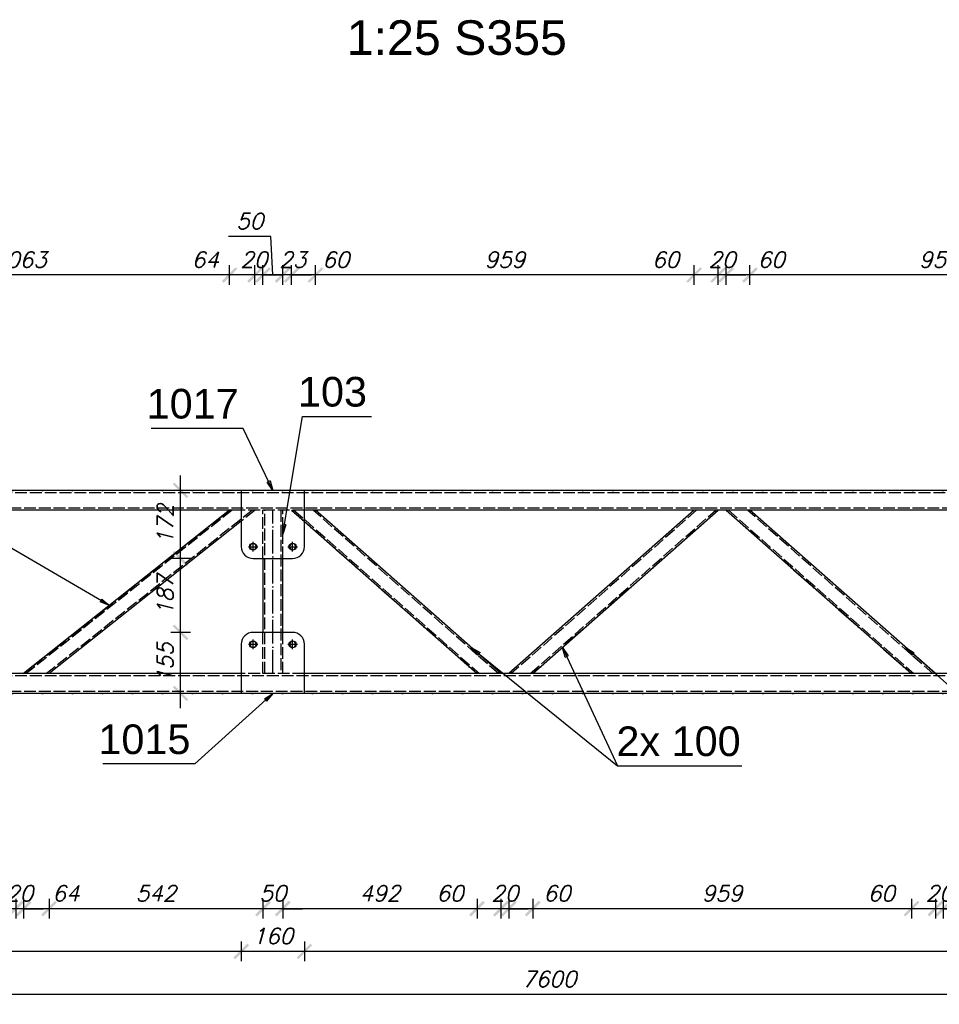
# Model space of a CAD drawing. Header units: millimetres. Extents: x 1814 to 94182, y 11562 to 49454.
# Tile 340 of 656: x 27615 to 27848, y 20967 to 21216. Entities that reach past the tile are written whole.
import ezdxf

# ---------------------------------------------------------------- set-up
doc = ezdxf.new("R2010")
doc.units = ezdxf.units.MM
doc.linetypes.add('ACAD_ISO02W100', pattern=[15, 12, -3])
doc.linetypes.add('ACAD_ISO04W100', pattern=[30, 24, -3, 0, -3])
doc.layers.add('wymiar', color=135, linetype='Continuous', lineweight=9)
doc.styles.add('ARIAL', font='arial.ttf')
doc.styles.add('WYMIARY', font='simplex.shx', dxfattribs={"oblique": 15})
doc.dimstyles.new('1-25', dxfattribs={"dimscale": 25, "dimtxt": 0.16, "dimasz": 0.2, "dimexe": 0.1, "dimexo": 0.1, "dimgap": 0.075, "dimtad": 1, "dimdec": 0, "dimlfac": 10, "dimrnd": 0.01, "dimzin": 9, "dimtxsty": 'WYMIARY', "dimblk": 'ARCHTICK', "dimcen": 0.2, "dimdle": 0.15, "dimadec": 1, "dimazin": 1, "dimtfac": 1, "dimtdec": 0, "dimtix": 1, "dimtmove": 2, "dimatfit": 3, "dimldrblk": 'ARCHTICK', "dimfxl": 0, "dimarcsym": 0})

# ---------------------------------------------------------------- blocks, each defined once
blk = doc.blocks.new('_ARCHTICK')
at = {"color": 0, "linetype": 'ByBlock', "lineweight": -2}
blk.add_solid([(0.398, 0.309), (0.309, 0.398), (-0.309, -0.398), (-0.398, -0.309)], dxfattribs=at)
blk = doc.blocks.new('*D2703')
at = {"layer": 'Defpoints', "color": 0}
for p in [(27800.01, 21151.56), (27800.01, 21092.02), (27895.91, 21092.02)]:
    blk.add_point(p, dxfattribs=at)
at = {"layer": 'wymiar', "color": 0, "lineweight": -2}
for p, q in [((27800.01, 21149.06), (27800.01, 21154.06)), ((27895.91, 21149.06), (27895.91, 21154.06)), ((27899.66, 21151.56), (27796.26, 21151.56))]:
    blk.add_line(p, q, dxfattribs=at)
at = {"layer": 'wymiar', "color": 0, "lineweight": -2, "xscale": 5, "yscale": 5, "zscale": 5, "rotation": 180}
blk.add_blockref('_ARCHTICK', (27800.01, 21151.56), dxfattribs=at)
at = {"layer": 'wymiar', "color": 0, "lineweight": -2, "xscale": 5, "yscale": 5, "zscale": 5}
blk.add_blockref('_ARCHTICK', (27895.91, 21151.56), dxfattribs=at)
at = {"layer": 'wymiar', "color": 0, "insert": (27847.96, 21155.44), "char_height": 4, "attachment_point": 5, "style": 'WYMIARY'}
blk.add_mtext('959', dxfattribs=at)
blk = doc.blocks.new('*D2704')
at = {"layer": 'Defpoints', "color": 0}
for p in [(27793.96, 21151.56), (27793.96, 21092.02), (27800.01, 21092.02)]:
    blk.add_point(p, dxfattribs=at)
at = {"layer": 'wymiar', "color": 0, "lineweight": -2}
for p, q in [((27793.96, 21149.06), (27793.96, 21154.06)), ((27800.01, 21149.06), (27800.01, 21154.06)), ((27803.76, 21151.56), (27790.21, 21151.56))]:
    blk.add_line(p, q, dxfattribs=at)
at = {"layer": 'wymiar', "color": 0, "lineweight": -2, "xscale": 5, "yscale": 5, "zscale": 5, "rotation": 180}
blk.add_blockref('_ARCHTICK', (27793.96, 21151.56), dxfattribs=at)
at = {"layer": 'wymiar', "color": 0, "lineweight": -2, "xscale": 5, "yscale": 5, "zscale": 5}
blk.add_blockref('_ARCHTICK', (27800.01, 21151.56), dxfattribs=at)
at = {"layer": 'wymiar', "color": 0, "insert": (27805.42, 21155.44), "char_height": 4, "attachment_point": 5, "style": 'WYMIARY'}
blk.add_mtext('60', dxfattribs=at)
blk = doc.blocks.new('*D2705')
at = {"layer": 'Defpoints', "color": 0}
for p in [(27791.96, 21151.56), (27791.96, 21092.02), (27793.96, 21092.02)]:
    blk.add_point(p, dxfattribs=at)
at = {"layer": 'wymiar', "color": 0, "lineweight": -2}
for p, q in [((27791.96, 21149.06), (27791.96, 21154.06)), ((27793.96, 21149.06), (27793.96, 21154.06)), ((27791.96, 21151.56), (27786.96, 21151.56)), ((27793.96, 21151.56), (27791.96, 21151.56)), ((27793.96, 21151.56), (27798.96, 21151.56))]:
    blk.add_line(p, q, dxfattribs=at)
at = {"layer": 'wymiar', "color": 0, "lineweight": -2, "xscale": 5, "yscale": 5, "zscale": 5}
blk.add_blockref('_ARCHTICK', (27791.96, 21151.56), dxfattribs=at)
at = {"layer": 'wymiar', "color": 0, "lineweight": -2, "xscale": 5, "yscale": 5, "zscale": 5, "rotation": 180}
blk.add_blockref('_ARCHTICK', (27793.96, 21151.56), dxfattribs=at)
at = {"layer": 'wymiar', "color": 0, "insert": (27792.96, 21155.44), "char_height": 4, "attachment_point": 5, "style": 'WYMIARY'}
blk.add_mtext('20', dxfattribs=at)
blk = doc.blocks.new('*D2706')
at = {"layer": 'Defpoints', "color": 0}
for p in [(27785.91, 21151.56), (27785.91, 21092.02), (27791.96, 21092.02)]:
    blk.add_point(p, dxfattribs=at)
at = {"layer": 'wymiar', "color": 0, "lineweight": -2}
for p, q in [((27785.91, 21149.06), (27785.91, 21154.06)), ((27791.96, 21149.06), (27791.96, 21154.06)), ((27795.71, 21151.56), (27782.16, 21151.56))]:
    blk.add_line(p, q, dxfattribs=at)
at = {"layer": 'wymiar', "color": 0, "lineweight": -2, "xscale": 5, "yscale": 5, "zscale": 5, "rotation": 180}
blk.add_blockref('_ARCHTICK', (27785.91, 21151.56), dxfattribs=at)
at = {"layer": 'wymiar', "color": 0, "lineweight": -2, "xscale": 5, "yscale": 5, "zscale": 5}
blk.add_blockref('_ARCHTICK', (27791.96, 21151.56), dxfattribs=at)
at = {"layer": 'wymiar', "color": 0, "insert": (27778.67, 21155.44), "char_height": 4, "attachment_point": 5, "style": 'WYMIARY'}
blk.add_mtext('60', dxfattribs=at)
blk = doc.blocks.new('*D2707')
at = {"layer": 'Defpoints', "color": 0}
for p in [(27690.01, 21151.56), (27690.01, 21092.02), (27785.91, 21092.02)]:
    blk.add_point(p, dxfattribs=at)
at = {"layer": 'wymiar', "color": 0, "lineweight": -2}
for p, q in [((27690.01, 21149.06), (27690.01, 21154.06)), ((27785.91, 21149.06), (27785.91, 21154.06)), ((27789.66, 21151.56), (27686.26, 21151.56))]:
    blk.add_line(p, q, dxfattribs=at)
at = {"layer": 'wymiar', "color": 0, "lineweight": -2, "xscale": 5, "yscale": 5, "zscale": 5, "rotation": 180}
blk.add_blockref('_ARCHTICK', (27690.01, 21151.56), dxfattribs=at)
at = {"layer": 'wymiar', "color": 0, "lineweight": -2, "xscale": 5, "yscale": 5, "zscale": 5}
blk.add_blockref('_ARCHTICK', (27785.91, 21151.56), dxfattribs=at)
at = {"layer": 'wymiar', "color": 0, "insert": (27737.96, 21155.44), "char_height": 4, "attachment_point": 5, "style": 'WYMIARY'}
blk.add_mtext('959', dxfattribs=at)
blk = doc.blocks.new('*D2708')
at = {"layer": 'Defpoints', "color": 0}
for p in [(27683.96, 21151.56), (27683.96, 21092.02), (27690.01, 21092.02)]:
    blk.add_point(p, dxfattribs=at)
at = {"layer": 'wymiar', "color": 0, "lineweight": -2}
for p, q in [((27683.96, 21149.06), (27683.96, 21154.06)), ((27690.01, 21149.06), (27690.01, 21154.06)), ((27693.76, 21151.56), (27680.21, 21151.56))]:
    blk.add_line(p, q, dxfattribs=at)
at = {"layer": 'wymiar', "color": 0, "lineweight": -2, "xscale": 5, "yscale": 5, "zscale": 5, "rotation": 180}
blk.add_blockref('_ARCHTICK', (27683.96, 21151.56), dxfattribs=at)
at = {"layer": 'wymiar', "color": 0, "lineweight": -2, "xscale": 5, "yscale": 5, "zscale": 5}
blk.add_blockref('_ARCHTICK', (27690.01, 21151.56), dxfattribs=at)
at = {"layer": 'wymiar', "color": 0, "insert": (27695.15, 21155.44), "char_height": 4, "attachment_point": 5, "style": 'WYMIARY'}
blk.add_mtext('60', dxfattribs=at)
blk = doc.blocks.new('*D2709')
at = {"layer": 'Defpoints', "color": 0}
for p in [(27681.71, 21151.56), (27681.71, 21092.02), (27683.96, 21092.02)]:
    blk.add_point(p, dxfattribs=at)
at = {"layer": 'wymiar', "color": 0, "lineweight": -2}
for p, q in [((27681.71, 21149.06), (27681.71, 21154.06)), ((27683.96, 21149.06), (27683.96, 21154.06)), ((27681.71, 21151.56), (27676.71, 21151.56)), ((27683.96, 21151.56), (27681.71, 21151.56)), ((27683.96, 21151.56), (27688.96, 21151.56))]:
    blk.add_line(p, q, dxfattribs=at)
at = {"layer": 'wymiar', "color": 0, "lineweight": -2, "xscale": 5, "yscale": 5, "zscale": 5}
blk.add_blockref('_ARCHTICK', (27681.71, 21151.56), dxfattribs=at)
at = {"layer": 'wymiar', "color": 0, "lineweight": -2, "xscale": 5, "yscale": 5, "zscale": 5, "rotation": 180}
blk.add_blockref('_ARCHTICK', (27683.96, 21151.56), dxfattribs=at)
at = {"layer": 'wymiar', "color": 0, "insert": (27684.28, 21155.44), "char_height": 4, "attachment_point": 5, "style": 'WYMIARY'}
blk.add_mtext('23', dxfattribs=at)
blk = doc.blocks.new('*D2710')
at = {"layer": 'Defpoints', "color": 0}
for p in [(27676.71, 21151.56), (27676.71, 21092.02), (27681.71, 21092.02)]:
    blk.add_point(p, dxfattribs=at)
at = {"layer": 'wymiar', "color": 0, "lineweight": -2}
for p, q in [((27678.71, 21161.31), (27668.01, 21161.31)), ((27679.21, 21151.56), (27678.71, 21161.31)), ((27676.71, 21149.06), (27676.71, 21154.06)), ((27681.71, 21149.06), (27681.71, 21154.06)), ((27685.46, 21151.56), (27672.96, 21151.56))]:
    blk.add_line(p, q, dxfattribs=at)
at = {"layer": 'wymiar', "color": 0, "lineweight": -2, "xscale": 5, "yscale": 5, "zscale": 5, "rotation": 180}
blk.add_blockref('_ARCHTICK', (27676.71, 21151.56), dxfattribs=at)
at = {"layer": 'wymiar', "color": 0, "lineweight": -2, "xscale": 5, "yscale": 5, "zscale": 5}
blk.add_blockref('_ARCHTICK', (27681.71, 21151.56), dxfattribs=at)
at = {"layer": 'wymiar', "color": 0, "insert": (27673.36, 21165.18), "char_height": 4, "attachment_point": 5, "style": 'WYMIARY'}
blk.add_mtext('50', dxfattribs=at)
blk = doc.blocks.new('*D2711')
at = {"layer": 'Defpoints', "color": 0}
for p in [(27674.69, 21151.56), (27674.69, 21092.02), (27676.71, 21092.02)]:
    blk.add_point(p, dxfattribs=at)
at = {"layer": 'wymiar', "color": 0, "lineweight": -2}
for p, q in [((27674.69, 21149.06), (27674.69, 21154.06)), ((27676.71, 21149.06), (27676.71, 21154.06)), ((27674.69, 21151.56), (27669.69, 21151.56)), ((27676.71, 21151.56), (27674.69, 21151.56)), ((27676.71, 21151.56), (27681.71, 21151.56))]:
    blk.add_line(p, q, dxfattribs=at)
at = {"layer": 'wymiar', "color": 0, "lineweight": -2, "xscale": 5, "yscale": 5, "zscale": 5}
blk.add_blockref('_ARCHTICK', (27674.69, 21151.56), dxfattribs=at)
at = {"layer": 'wymiar', "color": 0, "lineweight": -2, "xscale": 5, "yscale": 5, "zscale": 5, "rotation": 180}
blk.add_blockref('_ARCHTICK', (27676.71, 21151.56), dxfattribs=at)
at = {"layer": 'wymiar', "color": 0, "insert": (27674.41, 21155.44), "char_height": 4, "attachment_point": 5, "style": 'WYMIARY'}
blk.add_mtext('20', dxfattribs=at)
blk = doc.blocks.new('*D2712')
at = {"layer": 'Defpoints', "color": 0}
for p in [(27668.26, 21151.56), (27668.26, 21092.02), (27674.69, 21092.02)]:
    blk.add_point(p, dxfattribs=at)
at = {"layer": 'wymiar', "color": 0, "lineweight": -2}
for p, q in [((27668.26, 21149.06), (27668.26, 21154.06)), ((27674.69, 21149.06), (27674.69, 21154.06)), ((27678.44, 21151.56), (27664.51, 21151.56))]:
    blk.add_line(p, q, dxfattribs=at)
at = {"layer": 'wymiar', "color": 0, "lineweight": -2, "xscale": 5, "yscale": 5, "zscale": 5, "rotation": 180}
blk.add_blockref('_ARCHTICK', (27668.26, 21151.56), dxfattribs=at)
at = {"layer": 'wymiar', "color": 0, "lineweight": -2, "xscale": 5, "yscale": 5, "zscale": 5}
blk.add_blockref('_ARCHTICK', (27674.69, 21151.56), dxfattribs=at)
at = {"layer": 'wymiar', "color": 0, "insert": (27662.11, 21155.44), "char_height": 4, "attachment_point": 5, "style": 'WYMIARY'}
blk.add_mtext('64', dxfattribs=at)
blk = doc.blocks.new('*D2713')
at = {"layer": 'Defpoints', "color": 0}
for p in [(27561.96, 21151.56), (27561.96, 21092.02), (27668.26, 21092.02)]:
    blk.add_point(p, dxfattribs=at)
at = {"layer": 'wymiar', "color": 0, "lineweight": -2}
for p, q in [((27561.96, 21149.06), (27561.96, 21154.06)), ((27668.26, 21149.06), (27668.26, 21154.06)), ((27672.01, 21151.56), (27558.21, 21151.56))]:
    blk.add_line(p, q, dxfattribs=at)
at = {"layer": 'wymiar', "color": 0, "lineweight": -2, "xscale": 5, "yscale": 5, "zscale": 5, "rotation": 180}
blk.add_blockref('_ARCHTICK', (27561.96, 21151.56), dxfattribs=at)
at = {"layer": 'wymiar', "color": 0, "lineweight": -2, "xscale": 5, "yscale": 5, "zscale": 5}
blk.add_blockref('_ARCHTICK', (27668.26, 21151.56), dxfattribs=at)
at = {"layer": 'wymiar', "color": 0, "insert": (27615.11, 21155.44), "char_height": 4, "attachment_point": 5, "style": 'WYMIARY'}
blk.add_mtext('1063', dxfattribs=at)
blk = doc.blocks.new('*D2732')
at = {"layer": 'Defpoints', "color": 0}
for p in [(27848.96, 21050.62), (27855.01, 21050.62), (27848.96, 20991.12)]:
    blk.add_point(p, dxfattribs=at)
at = {"layer": 'wymiar', "color": 0, "lineweight": -2}
for p, q in [((27848.96, 20993.62), (27848.96, 20988.62)), ((27855.01, 20993.62), (27855.01, 20988.62)), ((27858.76, 20991.12), (27845.21, 20991.12))]:
    blk.add_line(p, q, dxfattribs=at)
at = {"layer": 'wymiar', "color": 0, "lineweight": -2, "xscale": 5, "yscale": 5, "zscale": 5, "rotation": 180}
blk.add_blockref('_ARCHTICK', (27848.96, 20991.12), dxfattribs=at)
at = {"layer": 'wymiar', "color": 0, "lineweight": -2, "xscale": 5, "yscale": 5, "zscale": 5}
blk.add_blockref('_ARCHTICK', (27855.01, 20991.12), dxfattribs=at)
at = {"layer": 'wymiar', "color": 0, "insert": (27860.59, 20995), "char_height": 4, "attachment_point": 5, "style": 'WYMIARY'}
blk.add_mtext('60', dxfattribs=at)
blk = doc.blocks.new('*D2733')
at = {"layer": 'Defpoints', "color": 0}
for p in [(27846.96, 21050.62), (27848.96, 21050.62), (27846.96, 20991.12)]:
    blk.add_point(p, dxfattribs=at)
at = {"layer": 'wymiar', "color": 0, "lineweight": -2}
for p, q in [((27846.96, 20993.62), (27846.96, 20988.62)), ((27848.96, 20993.62), (27848.96, 20988.62)), ((27846.96, 20991.12), (27841.96, 20991.12)), ((27848.96, 20991.12), (27846.96, 20991.12)), ((27848.96, 20991.12), (27853.96, 20991.12))]:
    blk.add_line(p, q, dxfattribs=at)
at = {"layer": 'wymiar', "color": 0, "lineweight": -2, "xscale": 5, "yscale": 5, "zscale": 5}
blk.add_blockref('_ARCHTICK', (27846.96, 20991.12), dxfattribs=at)
at = {"layer": 'wymiar', "color": 0, "lineweight": -2, "xscale": 5, "yscale": 5, "zscale": 5, "rotation": 180}
blk.add_blockref('_ARCHTICK', (27848.96, 20991.12), dxfattribs=at)
at = {"layer": 'wymiar', "color": 0, "insert": (27847.96, 20995), "char_height": 4, "attachment_point": 5, "style": 'WYMIARY'}
blk.add_mtext('20', dxfattribs=at)
blk = doc.blocks.new('*D2734')
at = {"layer": 'Defpoints', "color": 0}
for p in [(27840.91, 21050.62), (27846.96, 21050.62), (27840.91, 20991.12)]:
    blk.add_point(p, dxfattribs=at)
at = {"layer": 'wymiar', "color": 0, "lineweight": -2}
for p, q in [((27840.91, 20993.62), (27840.91, 20988.62)), ((27846.96, 20993.62), (27846.96, 20988.62)), ((27850.71, 20991.12), (27837.16, 20991.12))]:
    blk.add_line(p, q, dxfattribs=at)
at = {"layer": 'wymiar', "color": 0, "lineweight": -2, "xscale": 5, "yscale": 5, "zscale": 5, "rotation": 180}
blk.add_blockref('_ARCHTICK', (27840.91, 20991.12), dxfattribs=at)
at = {"layer": 'wymiar', "color": 0, "lineweight": -2, "xscale": 5, "yscale": 5, "zscale": 5}
blk.add_blockref('_ARCHTICK', (27846.96, 20991.12), dxfattribs=at)
at = {"layer": 'wymiar', "color": 0, "insert": (27833.29, 20995), "char_height": 4, "attachment_point": 5, "style": 'WYMIARY'}
blk.add_mtext('60', dxfattribs=at)
blk = doc.blocks.new('*D2735')
at = {"layer": 'Defpoints', "color": 0}
for p in [(27745.01, 21050.62), (27840.91, 21050.62), (27745.01, 20991.12)]:
    blk.add_point(p, dxfattribs=at)
at = {"layer": 'wymiar', "color": 0, "lineweight": -2}
for p, q in [((27745.01, 20993.62), (27745.01, 20988.62)), ((27840.91, 20993.62), (27840.91, 20988.62)), ((27844.66, 20991.12), (27741.26, 20991.12))]:
    blk.add_line(p, q, dxfattribs=at)
at = {"layer": 'wymiar', "color": 0, "lineweight": -2, "xscale": 5, "yscale": 5, "zscale": 5, "rotation": 180}
blk.add_blockref('_ARCHTICK', (27745.01, 20991.12), dxfattribs=at)
at = {"layer": 'wymiar', "color": 0, "lineweight": -2, "xscale": 5, "yscale": 5, "zscale": 5}
blk.add_blockref('_ARCHTICK', (27840.91, 20991.12), dxfattribs=at)
at = {"layer": 'wymiar', "color": 0, "insert": (27792.96, 20995), "char_height": 4, "attachment_point": 5, "style": 'WYMIARY'}
blk.add_mtext('959', dxfattribs=at)
blk = doc.blocks.new('*D2736')
at = {"layer": 'Defpoints', "color": 0}
for p in [(27738.96, 21050.62), (27745.01, 21050.62), (27738.96, 20991.12)]:
    blk.add_point(p, dxfattribs=at)
at = {"layer": 'wymiar', "color": 0, "lineweight": -2}
for p, q in [((27738.96, 20993.62), (27738.96, 20988.62)), ((27745.01, 20993.62), (27745.01, 20988.62)), ((27748.76, 20991.12), (27735.21, 20991.12))]:
    blk.add_line(p, q, dxfattribs=at)
at = {"layer": 'wymiar', "color": 0, "lineweight": -2, "xscale": 5, "yscale": 5, "zscale": 5, "rotation": 180}
blk.add_blockref('_ARCHTICK', (27738.96, 20991.12), dxfattribs=at)
at = {"layer": 'wymiar', "color": 0, "lineweight": -2, "xscale": 5, "yscale": 5, "zscale": 5}
blk.add_blockref('_ARCHTICK', (27745.01, 20991.12), dxfattribs=at)
at = {"layer": 'wymiar', "color": 0, "insert": (27751.16, 20995), "char_height": 4, "attachment_point": 5, "style": 'WYMIARY'}
blk.add_mtext('60', dxfattribs=at)
blk = doc.blocks.new('*D2737')
at = {"layer": 'Defpoints', "color": 0}
for p in [(27736.96, 21050.62), (27738.96, 21050.62), (27736.96, 20991.12)]:
    blk.add_point(p, dxfattribs=at)
at = {"layer": 'wymiar', "color": 0, "lineweight": -2}
for p, q in [((27736.96, 20993.62), (27736.96, 20988.62)), ((27738.96, 20993.62), (27738.96, 20988.62)), ((27736.96, 20991.12), (27731.96, 20991.12)), ((27738.96, 20991.12), (27736.96, 20991.12)), ((27738.96, 20991.12), (27743.96, 20991.12))]:
    blk.add_line(p, q, dxfattribs=at)
at = {"layer": 'wymiar', "color": 0, "lineweight": -2, "xscale": 5, "yscale": 5, "zscale": 5}
blk.add_blockref('_ARCHTICK', (27736.96, 20991.12), dxfattribs=at)
at = {"layer": 'wymiar', "color": 0, "lineweight": -2, "xscale": 5, "yscale": 5, "zscale": 5, "rotation": 180}
blk.add_blockref('_ARCHTICK', (27738.96, 20991.12), dxfattribs=at)
at = {"layer": 'wymiar', "color": 0, "insert": (27737.96, 20995), "char_height": 4, "attachment_point": 5, "style": 'WYMIARY'}
blk.add_mtext('20', dxfattribs=at)
blk = doc.blocks.new('*D2738')
at = {"layer": 'Defpoints', "color": 0}
for p in [(27730.91, 21050.62), (27736.96, 21050.62), (27730.91, 20991.12)]:
    blk.add_point(p, dxfattribs=at)
at = {"layer": 'wymiar', "color": 0, "lineweight": -2}
for p, q in [((27730.91, 20993.62), (27730.91, 20988.62)), ((27736.96, 20993.62), (27736.96, 20988.62)), ((27740.71, 20991.12), (27727.16, 20991.12))]:
    blk.add_line(p, q, dxfattribs=at)
at = {"layer": 'wymiar', "color": 0, "lineweight": -2, "xscale": 5, "yscale": 5, "zscale": 5, "rotation": 180}
blk.add_blockref('_ARCHTICK', (27730.91, 20991.12), dxfattribs=at)
at = {"layer": 'wymiar', "color": 0, "lineweight": -2, "xscale": 5, "yscale": 5, "zscale": 5}
blk.add_blockref('_ARCHTICK', (27736.96, 20991.12), dxfattribs=at)
at = {"layer": 'wymiar', "color": 0, "insert": (27724.08, 20995), "char_height": 4, "attachment_point": 5, "style": 'WYMIARY'}
blk.add_mtext('60', dxfattribs=at)
blk = doc.blocks.new('*D2739')
at = {"layer": 'Defpoints', "color": 0}
for p in [(27681.71, 21050.62), (27730.91, 21050.62), (27681.71, 20991.12)]:
    blk.add_point(p, dxfattribs=at)
at = {"layer": 'wymiar', "color": 0, "lineweight": -2}
for p, q in [((27681.71, 20993.62), (27681.71, 20988.62)), ((27730.91, 20993.62), (27730.91, 20988.62)), ((27734.66, 20991.12), (27677.96, 20991.12))]:
    blk.add_line(p, q, dxfattribs=at)
at = {"layer": 'wymiar', "color": 0, "lineweight": -2, "xscale": 5, "yscale": 5, "zscale": 5, "rotation": 180}
blk.add_blockref('_ARCHTICK', (27681.71, 20991.12), dxfattribs=at)
at = {"layer": 'wymiar', "color": 0, "lineweight": -2, "xscale": 5, "yscale": 5, "zscale": 5}
blk.add_blockref('_ARCHTICK', (27730.91, 20991.12), dxfattribs=at)
at = {"layer": 'wymiar', "color": 0, "insert": (27706.31, 20995), "char_height": 4, "attachment_point": 5, "style": 'WYMIARY'}
blk.add_mtext('492', dxfattribs=at)
blk = doc.blocks.new('*D2748')
at = {"layer": 'Defpoints', "color": 0}
for p in [(27676.71, 21050.62), (27681.71, 21050.62), (27676.71, 20991.12)]:
    blk.add_point(p, dxfattribs=at)
at = {"layer": 'wymiar', "color": 0, "lineweight": -2}
for p, q in [((27676.71, 20993.62), (27676.71, 20988.62)), ((27681.71, 20993.62), (27681.71, 20988.62)), ((27676.71, 20991.12), (27671.71, 20991.12)), ((27681.71, 20991.12), (27676.71, 20991.12)), ((27681.71, 20991.12), (27686.71, 20991.12))]:
    blk.add_line(p, q, dxfattribs=at)
at = {"layer": 'wymiar', "color": 0, "lineweight": -2, "xscale": 5, "yscale": 5, "zscale": 5}
blk.add_blockref('_ARCHTICK', (27676.71, 20991.12), dxfattribs=at)
at = {"layer": 'wymiar', "color": 0, "lineweight": -2, "xscale": 5, "yscale": 5, "zscale": 5, "rotation": 180}
blk.add_blockref('_ARCHTICK', (27681.71, 20991.12), dxfattribs=at)
at = {"layer": 'wymiar', "color": 0, "insert": (27679.21, 20995), "char_height": 4, "attachment_point": 5, "style": 'WYMIARY'}
blk.add_mtext('50', dxfattribs=at)
blk = doc.blocks.new('*D2749')
at = {"layer": 'Defpoints', "color": 0}
for p in [(27622.54, 21050.62), (27676.71, 21050.62), (27622.54, 20991.12)]:
    blk.add_point(p, dxfattribs=at)
at = {"layer": 'wymiar', "color": 0, "lineweight": -2}
for p, q in [((27622.54, 20993.62), (27622.54, 20988.62)), ((27676.71, 20993.62), (27676.71, 20988.62)), ((27680.46, 20991.12), (27618.79, 20991.12))]:
    blk.add_line(p, q, dxfattribs=at)
at = {"layer": 'wymiar', "color": 0, "lineweight": -2, "xscale": 5, "yscale": 5, "zscale": 5, "rotation": 180}
blk.add_blockref('_ARCHTICK', (27622.54, 20991.12), dxfattribs=at)
at = {"layer": 'wymiar', "color": 0, "lineweight": -2, "xscale": 5, "yscale": 5, "zscale": 5}
blk.add_blockref('_ARCHTICK', (27676.71, 20991.12), dxfattribs=at)
at = {"layer": 'wymiar', "color": 0, "insert": (27649.63, 20995), "char_height": 4, "attachment_point": 5, "style": 'WYMIARY'}
blk.add_mtext('542', dxfattribs=at)
blk = doc.blocks.new('*D2750')
at = {"layer": 'Defpoints', "color": 0}
for p in [(27616.11, 21050.62), (27622.54, 21050.62), (27616.11, 20991.12)]:
    blk.add_point(p, dxfattribs=at)
at = {"layer": 'wymiar', "color": 0, "lineweight": -2}
for p, q in [((27616.11, 20993.62), (27616.11, 20988.62)), ((27622.54, 20993.62), (27622.54, 20988.62)), ((27626.29, 20991.12), (27612.36, 20991.12))]:
    blk.add_line(p, q, dxfattribs=at)
at = {"layer": 'wymiar', "color": 0, "lineweight": -2, "xscale": 5, "yscale": 5, "zscale": 5, "rotation": 180}
blk.add_blockref('_ARCHTICK', (27616.11, 20991.12), dxfattribs=at)
at = {"layer": 'wymiar', "color": 0, "lineweight": -2, "xscale": 5, "yscale": 5, "zscale": 5}
blk.add_blockref('_ARCHTICK', (27622.54, 20991.12), dxfattribs=at)
at = {"layer": 'wymiar', "color": 0, "insert": (27626.82, 20995), "char_height": 4, "attachment_point": 5, "style": 'WYMIARY'}
blk.add_mtext('64', dxfattribs=at)
blk = doc.blocks.new('*D2751')
at = {"layer": 'Defpoints', "color": 0}
for p in [(27614.11, 21050.62), (27616.11, 21050.62), (27614.11, 20991.12)]:
    blk.add_point(p, dxfattribs=at)
at = {"layer": 'wymiar', "color": 0, "lineweight": -2}
for p, q in [((27614.11, 20993.62), (27614.11, 20988.62)), ((27616.11, 20993.62), (27616.11, 20988.62)), ((27614.11, 20991.12), (27609.11, 20991.12)), ((27616.11, 20991.12), (27614.11, 20991.12)), ((27616.11, 20991.12), (27621.11, 20991.12))]:
    blk.add_line(p, q, dxfattribs=at)
at = {"layer": 'wymiar', "color": 0, "lineweight": -2, "xscale": 5, "yscale": 5, "zscale": 5}
blk.add_blockref('_ARCHTICK', (27614.11, 20991.12), dxfattribs=at)
at = {"layer": 'wymiar', "color": 0, "lineweight": -2, "xscale": 5, "yscale": 5, "zscale": 5, "rotation": 180}
blk.add_blockref('_ARCHTICK', (27616.11, 20991.12), dxfattribs=at)
at = {"layer": 'wymiar', "color": 0, "insert": (27615.11, 20995), "char_height": 4, "attachment_point": 5, "style": 'WYMIARY'}
blk.add_mtext('20', dxfattribs=at)
blk = doc.blocks.new('*D2752')
at = {"layer": 'Defpoints', "color": 0}
for p in [(27607.68, 21050.62), (27614.11, 21050.62), (27607.68, 20991.12)]:
    blk.add_point(p, dxfattribs=at)
at = {"layer": 'wymiar', "color": 0, "lineweight": -2}
for p, q in [((27607.68, 20993.62), (27607.68, 20988.62)), ((27614.11, 20993.62), (27614.11, 20988.62)), ((27617.86, 20991.12), (27603.93, 20991.12))]:
    blk.add_line(p, q, dxfattribs=at)
at = {"layer": 'wymiar', "color": 0, "lineweight": -2, "xscale": 5, "yscale": 5, "zscale": 5, "rotation": 180}
blk.add_blockref('_ARCHTICK', (27607.68, 20991.12), dxfattribs=at)
at = {"layer": 'wymiar', "color": 0, "lineweight": -2, "xscale": 5, "yscale": 5, "zscale": 5}
blk.add_blockref('_ARCHTICK', (27614.11, 20991.12), dxfattribs=at)
at = {"layer": 'wymiar', "color": 0, "insert": (27600.07, 20995), "char_height": 4, "attachment_point": 5, "style": 'WYMIARY'}
blk.add_mtext('64', dxfattribs=at)
blk = doc.blocks.new('*D2761')
at = {"layer": 'Defpoints', "color": 0}
for p in [(27687.21, 21051.85), (28119.21, 21045.62), (27687.21, 20980.3)]:
    blk.add_point(p, dxfattribs=at)
at = {"layer": 'wymiar', "color": 0, "lineweight": -2}
for p, q in [((27687.21, 20982.8), (27687.21, 20977.8)), ((28119.21, 20982.8), (28119.21, 20977.8)), ((28122.96, 20980.3), (27683.46, 20980.3))]:
    blk.add_line(p, q, dxfattribs=at)
at = {"layer": 'wymiar', "color": 0, "lineweight": -2, "xscale": 5, "yscale": 5, "zscale": 5, "rotation": 180}
blk.add_blockref('_ARCHTICK', (27687.21, 20980.3), dxfattribs=at)
at = {"layer": 'wymiar', "color": 0, "lineweight": -2, "xscale": 5, "yscale": 5, "zscale": 5}
blk.add_blockref('_ARCHTICK', (28119.21, 20980.3), dxfattribs=at)
at = {"layer": 'wymiar', "color": 0, "insert": (27903.21, 20984.18), "char_height": 4, "attachment_point": 5, "style": 'WYMIARY'}
blk.add_mtext('4320', dxfattribs=at)
blk = doc.blocks.new('*D2762')
at = {"layer": 'Defpoints', "color": 0}
for p in [(27671.21, 21051.85), (27687.21, 21051.85), (27671.21, 20980.3)]:
    blk.add_point(p, dxfattribs=at)
at = {"layer": 'wymiar', "color": 0, "lineweight": -2}
for p, q in [((27671.21, 20982.8), (27671.21, 20977.8)), ((27687.21, 20982.8), (27687.21, 20977.8)), ((27690.96, 20980.3), (27667.46, 20980.3))]:
    blk.add_line(p, q, dxfattribs=at)
at = {"layer": 'wymiar', "color": 0, "lineweight": -2, "xscale": 5, "yscale": 5, "zscale": 5, "rotation": 180}
blk.add_blockref('_ARCHTICK', (27671.21, 20980.3), dxfattribs=at)
at = {"layer": 'wymiar', "color": 0, "lineweight": -2, "xscale": 5, "yscale": 5, "zscale": 5}
blk.add_blockref('_ARCHTICK', (27687.21, 20980.3), dxfattribs=at)
at = {"layer": 'wymiar', "color": 0, "insert": (27679.21, 20984.18), "char_height": 4, "attachment_point": 5, "style": 'WYMIARY'}
blk.add_mtext('160', dxfattribs=at)
blk = doc.blocks.new('*D2763')
at = {"layer": 'Defpoints', "color": 0}
for p in [(27671.21, 21051.85), (27377.71, 21045.62), (27377.71, 20980.3)]:
    blk.add_point(p, dxfattribs=at)
at = {"layer": 'wymiar', "color": 0, "lineweight": -2}
for p, q in [((27377.71, 20982.8), (27377.71, 20977.8)), ((27671.21, 20982.8), (27671.21, 20977.8)), ((27674.96, 20980.3), (27373.96, 20980.3))]:
    blk.add_line(p, q, dxfattribs=at)
at = {"layer": 'wymiar', "color": 0, "lineweight": -2, "xscale": 5, "yscale": 5, "zscale": 5, "rotation": 180}
blk.add_blockref('_ARCHTICK', (27377.71, 20980.3), dxfattribs=at)
at = {"layer": 'wymiar', "color": 0, "lineweight": -2, "xscale": 5, "yscale": 5, "zscale": 5}
blk.add_blockref('_ARCHTICK', (27671.21, 20980.3), dxfattribs=at)
at = {"layer": 'wymiar', "color": 0, "insert": (27524.46, 20984.18), "char_height": 4, "attachment_point": 5, "style": 'WYMIARY'}
blk.add_mtext('2935', dxfattribs=at)
blk = doc.blocks.new('*D2766')
at = {"layer": 'Defpoints', "color": 0}
for p in [(27369.21, 21045.62), (28129.21, 21045.62), (27369.21, 20969.41)]:
    blk.add_point(p, dxfattribs=at)
at = {"layer": 'wymiar', "color": 0, "lineweight": -2}
for p, q in [((27369.21, 20971.91), (27369.21, 20966.91)), ((28129.21, 20971.91), (28129.21, 20966.91)), ((28132.96, 20969.41), (27365.46, 20969.41))]:
    blk.add_line(p, q, dxfattribs=at)
at = {"layer": 'wymiar', "color": 0, "lineweight": -2, "xscale": 5, "yscale": 5, "zscale": 5, "rotation": 180}
blk.add_blockref('_ARCHTICK', (27369.21, 20969.41), dxfattribs=at)
at = {"layer": 'wymiar', "color": 0, "lineweight": -2, "xscale": 5, "yscale": 5, "zscale": 5}
blk.add_blockref('_ARCHTICK', (28129.21, 20969.41), dxfattribs=at)
at = {"layer": 'wymiar', "color": 0, "insert": (27749.21, 20973.28), "char_height": 4, "attachment_point": 5, "style": 'WYMIARY'}
blk.add_mtext('7600', dxfattribs=at)
blk = doc.blocks.new('*D2767')
at = {"layer": 'Defpoints', "color": 0}
for p in [(27655.84, 21061.07), (27676.71, 21061.07), (27671.21, 21045.62)]:
    blk.add_point(p, dxfattribs=at)
at = {"layer": 'wymiar', "color": 0, "lineweight": -2}
for p, q in [((27655.84, 21041.87), (27655.84, 21064.82)), ((27658.34, 21061.07), (27653.34, 21061.07)), ((27658.34, 21045.62), (27653.34, 21045.62))]:
    blk.add_line(p, q, dxfattribs=at)
at = {"layer": 'wymiar', "color": 0, "lineweight": -2, "xscale": 5, "yscale": 5, "zscale": 5}
for p, rotation in [((27655.84, 21061.07), 90), ((27655.84, 21045.62), 270)]:
    blk.add_blockref('_ARCHTICK', p, dxfattribs=dict(at, rotation=rotation))
at = {"layer": 'wymiar', "color": 0, "insert": (27651.96, 21053.35), "char_height": 4, "attachment_point": 5, "rotation": 90, "style": 'WYMIARY'}
blk.add_mtext('155', dxfattribs=at)
blk = doc.blocks.new('*D2768')
at = {"layer": 'Defpoints', "color": 0}
for p in [(27655.84, 21079.78), (27679.21, 21079.78), (27676.71, 21061.07)]:
    blk.add_point(p, dxfattribs=at)
at = {"layer": 'wymiar', "color": 0, "lineweight": -2}
for p, q in [((27655.84, 21057.32), (27655.84, 21083.53)), ((27658.34, 21079.78), (27653.34, 21079.78)), ((27658.34, 21061.07), (27653.34, 21061.07))]:
    blk.add_line(p, q, dxfattribs=at)
at = {"layer": 'wymiar', "color": 0, "lineweight": -2, "xscale": 5, "yscale": 5, "zscale": 5}
for p, rotation in [((27655.84, 21079.78), 90), ((27655.84, 21061.07), 270)]:
    blk.add_blockref('_ARCHTICK', p, dxfattribs=dict(at, rotation=rotation))
at = {"layer": 'wymiar', "color": 0, "insert": (27651.96, 21070.43), "char_height": 4, "attachment_point": 5, "rotation": 90, "style": 'WYMIARY'}
blk.add_mtext('187', dxfattribs=at)
blk = doc.blocks.new('*D2769')
at = {"layer": 'Defpoints', "color": 0}
for p in [(27655.84, 21097.02), (27671.21, 21097.02), (27679.21, 21079.78)]:
    blk.add_point(p, dxfattribs=at)
at = {"layer": 'wymiar', "color": 0, "lineweight": -2}
for p, q in [((27655.84, 21076.03), (27655.84, 21100.77)), ((27658.34, 21097.02), (27653.34, 21097.02)), ((27658.34, 21079.78), (27653.34, 21079.78))]:
    blk.add_line(p, q, dxfattribs=at)
at = {"layer": 'wymiar', "color": 0, "lineweight": -2, "xscale": 5, "yscale": 5, "zscale": 5}
for p, rotation in [((27655.84, 21097.02), 90), ((27655.84, 21079.78), 270)]:
    blk.add_blockref('_ARCHTICK', p, dxfattribs=dict(at, rotation=rotation))
at = {"layer": 'wymiar', "color": 0, "insert": (27651.96, 21088.4), "char_height": 4, "attachment_point": 5, "rotation": 90, "style": 'WYMIARY'}
blk.add_mtext('172', dxfattribs=at)

msp = doc.modelspace()

# ---------------------------------------------------------------- linework, layer by layer
at = {"color": 0, "linetype": 'ByBlock', "lineweight": -2}
for p, q in [((27678.508, 21099.455, -688.176), (27677.757, 21099.096, -688.176)), ((27678.508, 21099.455, -688.176), (27679.21, 21097.02, -688.176)), ((27679.21, 21097.02, -688.176), (27677.757, 21099.096, -688.176)), ((27681.709, 21085.899, -689.676), (27681.711, 21088.434, -689.676)), ((27682.533, 21088.296, -689.676), (27681.709, 21085.899, -689.676)), ((27682.533, 21088.296, -689.676), (27681.711, 21088.434, -689.676)), ((27635.886, 21069.487, -690.176), (27635.466, 21068.767, -690.176)), ((27635.886, 21069.487, -690.176), (27637.835, 21067.867, -690.176)), ((27637.835, 21067.867, -690.176), (27635.466, 21068.767, -690.176)), ((27731.138, 21055.337, -690.176), (27729.457, 21057.234, -690.176)), ((27729.457, 21057.234, -690.176), (27731.662, 21055.985, -690.176)), ((27753.19, 21054.792, -690.176), (27752.51, 21057.233, -690.176)), ((27752.51, 21057.233, -690.176), (27753.945, 21055.145, -690.176)), ((27841.055, 21055.267, -690.176), (27839.457, 21057.234, -690.176)), ((27839.457, 21057.234, -690.176), (27841.606, 21055.891, -690.176)), ((27731.138, 21055.337, -690.176), (27731.662, 21055.985, -690.176)), ((27753.19, 21054.792, -690.176), (27753.945, 21055.145, -690.176)), ((27841.055, 21055.267, -690.176), (27841.606, 21055.891, -690.176)), ((27677.077, 21044.251, -688.176), (27679.21, 21045.62, -688.176)), ((27679.21, 21045.62, -688.176), (27677.636, 21043.633, -688.176)), ((27677.077, 21044.251, -688.176), (27677.636, 21043.633, -688.176))]:
    msp.add_line(p, q, dxfattribs=at)
at = {"color": 10, "linetype": 'ACAD_ISO04W100', "ltscale": 0.25}
for p, q in [((28129.209, 21097.02), (27370.209, 21097.02)), ((27616.109, 21050.62), (27668.259, 21092.02)), ((27679.209, 21050.62), (27679.209, 21092.02)), ((27683.959, 21092.02), (27730.909, 21050.62)), ((27791.959, 21092.02), (27745.009, 21050.62)), ((27793.959, 21092.02), (27840.909, 21050.62)), ((28129.209, 21045.62), (27370.21, 21045.62))]:
    msp.add_line(p, q, dxfattribs=at)
at = {"color": 145, "linetype": 'Continuous', "ltscale": 0.25}
for p, q in [((27671.21, 21097.02), (27377.708, 21097.02)), ((27687.21, 21097.02), (27671.21, 21097.02)), ((27671.21, 21097.02), (27671.21, 21082.779)), ((28119.209, 21097.02), (27687.21, 21097.02)), ((27687.21, 21082.779), (27687.21, 21097.02)), ((27671.21, 21092.02), (27377.708, 21092.02)), ((27668.259, 21092.019), (27616.109, 21050.62)), ((28119.209, 21092.02), (27687.21, 21092.02)), ((27736.957, 21050.62), (27690.007, 21092.019)), ((27785.911, 21092.019), (27738.961, 21050.62)), ((27745.009, 21050.62), (27791.959, 21092.019)), ((27793.959, 21092.019), (27840.909, 21050.62)), ((27846.957, 21050.62), (27800.007, 21092.019)), ((27671.21, 21089.255), (27622.543, 21050.62)), ((27687.21, 21089.153), (27730.909, 21050.62)), ((27674.21, 21079.779), (27684.21, 21079.779)), ((27676.709, 21079.779), (27676.709, 21061.073)), ((27681.709, 21061.073), (27681.709, 21079.779)), ((27684.21, 21061.073), (27674.21, 21061.073)), ((27671.21, 21058.073), (27671.21, 21045.62)), ((27687.21, 21045.62), (27687.21, 21058.073)), ((27671.21, 21050.62), (27377.708, 21050.62)), ((28119.209, 21050.62), (27687.21, 21050.62)), ((27671.21, 21045.62), (27377.708, 21045.62)), ((27687.21, 21045.62), (27671.21, 21045.62)), ((28119.209, 21045.62), (27687.21, 21045.62))]:
    msp.add_line(p, q, dxfattribs=at)
at = {"color": 84, "linetype": 'ACAD_ISO02W100', "ltscale": 0.25}
for p, q in [((27370.209, 21096.52), (28129.209, 21096.52)), ((28129.209, 21092.52), (27370.209, 21092.52)), ((27668.902, 21092.019), (27616.753, 21050.62)), ((27674.049, 21092.019), (27621.899, 21050.62)), ((27687.21, 21092.02), (27671.21, 21092.02)), ((27674.692, 21092.019), (27671.21, 21089.255)), ((27676.709, 21079.779), (27676.709, 21092.02)), ((27677.209, 21050.62), (27677.209, 21092.02)), ((27681.209, 21092.02), (27681.209, 21050.62)), ((27681.709, 21079.779), (27681.709, 21092.02)), ((27683.959, 21092.019), (27687.21, 21089.153)), ((27684.564, 21092.019), (27731.514, 21050.62)), ((27736.352, 21050.62), (27689.402, 21092.019)), ((27786.516, 21092.019), (27739.566, 21050.62)), ((27744.404, 21050.62), (27791.354, 21092.019)), ((27794.564, 21092.019), (27841.514, 21050.62)), ((27846.352, 21050.62), (27799.402, 21092.019)), ((27676.709, 21050.62), (27676.709, 21061.073)), ((27681.709, 21050.62), (27681.709, 21061.073)), ((27370.21, 21050.12), (28129.209, 21050.12)), ((27687.21, 21050.62), (27671.21, 21050.62)), ((28129.209, 21046.12), (27370.21, 21046.12))]:
    msp.add_line(p, q, dxfattribs=at)
at = {"color": 7}
msp.add_line((27752.51, 21057.233), (27766.51, 21027.256), dxfattribs=at)
for points in [[(27681.709, 21085.899), (27686.709, 21115.748), (27704.19, 21115.748)], [(27679.21, 21097.02), (27671.71, 21112.719), (27648.402, 21112.719)], [(27637.835, 21067.867), (27579.223, 21102.072), (27610.681, 21102.072)], [(27729.457, 21057.234), (27766.51, 21027.256), (27797.968, 21027.256)], [(27839.457, 21057.234), (27873.051, 21027.576), (27904.509, 21027.576)], [(27679.21, 21045.62), (27659.488, 21027.766), (27636.18, 21027.766)]]:
    msp.add_lwpolyline(points, dxfattribs=at)
at = {"color": 7, "linetype": 'Continuous', "ltscale": 0.25}
for points in [[(27673.01, 21082.761), (27674.21, 21082.761), (27674.21, 21083.961)], [(27674.21, 21083.561), (27673.904, 21083.501), (27673.644, 21083.327), (27673.471, 21083.068), (27673.41, 21082.761), (27673.471, 21082.455), (27673.644, 21082.196), (27673.904, 21082.022), (27674.21, 21081.961), (27674.516, 21082.022), (27674.775, 21082.196), (27674.949, 21082.455), (27675.01, 21082.761), (27674.949, 21083.068), (27674.775, 21083.327), (27674.516, 21083.501), (27674.21, 21083.561)], [(27674.21, 21081.561), (27674.21, 21082.761), (27675.41, 21082.761)], [(27683.01, 21082.761), (27684.21, 21082.761), (27684.21, 21083.961)], [(27684.21, 21083.561), (27683.904, 21083.501), (27683.644, 21083.327), (27683.471, 21083.068), (27683.41, 21082.761), (27683.471, 21082.455), (27683.644, 21082.196), (27683.904, 21082.022), (27684.21, 21081.961), (27684.516, 21082.022), (27684.775, 21082.196), (27684.949, 21082.455), (27685.01, 21082.761), (27684.949, 21083.068), (27684.775, 21083.327), (27684.516, 21083.501), (27684.21, 21083.561)], [(27684.21, 21081.561), (27684.21, 21082.761), (27685.41, 21082.761)], [(27673.01, 21058.055), (27674.21, 21058.055), (27674.21, 21059.255)], [(27674.21, 21058.855), (27673.904, 21058.794), (27673.644, 21058.621), (27673.471, 21058.361), (27673.41, 21058.055), (27673.471, 21057.749), (27673.644, 21057.489), (27673.904, 21057.316), (27674.21, 21057.255), (27674.516, 21057.316), (27674.775, 21057.489), (27674.949, 21057.749), (27675.01, 21058.055), (27674.949, 21058.361), (27674.775, 21058.621), (27674.516, 21058.794), (27674.21, 21058.855)], [(27674.21, 21056.855), (27674.21, 21058.055), (27675.41, 21058.055)], [(27683.01, 21058.055), (27684.21, 21058.055), (27684.21, 21059.255)], [(27684.21, 21058.855), (27683.904, 21058.794), (27683.644, 21058.621), (27683.471, 21058.361), (27683.41, 21058.055), (27683.471, 21057.749), (27683.644, 21057.489), (27683.904, 21057.316), (27684.21, 21057.255), (27684.516, 21057.316), (27684.775, 21057.489), (27684.949, 21057.749), (27685.01, 21058.055), (27684.949, 21058.361), (27684.775, 21058.621), (27684.516, 21058.794), (27684.21, 21058.855)], [(27684.21, 21056.855), (27684.21, 21058.055), (27685.41, 21058.055)]]:
    msp.add_lwpolyline(points, dxfattribs=at)
at = {"color": 145, "linetype": 'Continuous', "ltscale": 0.25}
for centre in [(27674.21, 21082.761), (27684.21, 21082.761), (27674.21, 21058.055), (27684.21, 21058.055)]:
    msp.add_circle(centre, 0.9, dxfattribs=at)
for centre, start, end in [((27674.21, 21082.779), 180, 270), ((27684.21, 21082.779), 270, 360), ((27674.21, 21058.073), 90.00955, 180), ((27684.21, 21058.073), 0, 90)]:
    msp.add_arc(centre, 3, start, end, dxfattribs=at)

# ---------------------------------------------------------------- texts
at = {"color": 30, "style": 'ARIAL'}
msp.add_text('1:25 S355', height=8.75, dxfattribs=at).set_placement((27697.937, 21207.286))
at = {"color": 7, "style": 'ARIAL'}
for s, p in [('103', (27685.568, 21118.248)), ('1017', (27647.261, 21115.219)), ('1015', (27635.039, 21030.266)), ('2x 100', (27766.203, 21029.756))]:
    msp.add_text(s, height=7.5, dxfattribs=at).set_placement(p)

# ---------------------------------------------------------------- dimensions: what is measured, and where the dimension line sits
at = {"layer": 'wymiar'}
dim = msp.add_linear_dim(base=(27676.71, 21151.56), p1=(27681.71, 21092.02), p2=(27676.71, 21092.02), angle=180, dimstyle='1-25', override={"dimtmove": 1}, dxfattribs=at)
dim.commit()
dim.dimension.update_dxf_attribs({"geometry": '*D2710', "text_midpoint": (27676.836, 21161.306), "dimtype": 160})
for base, p1, p2, angle, picture, middle in [((27561.96, 21151.56), (27668.26, 21092.019), (27561.96, 21092.019), 180, '*D2713', (27615.11, 21155.435)), ((27690.008, 21151.56), (27785.912, 21092.019), (27690.008, 21092.019), 180, '*D2707', (27737.96, 21155.435)), ((27791.96, 21151.56), (27793.96, 21092.019), (27791.96, 21092.019), 180, '*D2705', (27792.96, 21155.435)), ((27800.008, 21151.56), (27895.912, 21092.019), (27800.008, 21092.019), 180, '*D2703', (27847.96, 21155.435)), ((27655.836, 21097.02), (27679.211, 21079.779), (27671.211, 21097.02), 90, '*D2769', (27651.961, 21088.399)), ((27655.836, 21079.779), (27676.71, 21061.073), (27679.211, 21079.779), 90, '*D2768', (27651.961, 21070.426)), ((27655.836, 21061.073), (27671.211, 21045.62), (27676.71, 21061.073), 90, '*D2767', (27651.961, 21053.346)), ((27377.709, 20980.302), (27671.211, 21051.846), (27377.709, 21045.62), 180, '*D2763', (27524.46, 20984.177)), ((27671.211, 20980.302), (27687.211, 21051.846), (27671.211, 21051.846), 180, '*D2762', (27679.211, 20984.177)), ((27687.211, 20980.302), (28119.21, 21045.62), (27687.211, 21051.846), 180, '*D2761', (27903.211, 20984.177)), ((27614.11, 20991.123), (27616.11, 21050.62), (27614.11, 21050.62), 180, '*D2751', (27615.11, 20994.998)), ((27622.544, 20991.123), (27676.71, 21050.62), (27622.544, 21050.62), 180, '*D2749', (27649.627, 20994.998)), ((27676.71, 20991.123), (27681.71, 21050.62), (27676.71, 21050.62), 180, '*D2748', (27679.21, 20994.998)), ((27681.71, 20991.123), (27730.91, 21050.62), (27681.71, 21050.62), 180, '*D2739', (27706.31, 20994.998)), ((27736.958, 20991.123), (27738.962, 21050.62), (27736.958, 21050.62), 180, '*D2737', (27737.96, 20994.998)), ((27745.01, 20991.123), (27840.91, 21050.62), (27745.01, 21050.62), 180, '*D2735', (27792.96, 20994.998)), ((27846.958, 20991.123), (27848.962, 21050.62), (27846.958, 21050.62), 180, '*D2733', (27847.96, 20994.998)), ((27369.209, 20969.409), (28129.21, 21045.62), (27369.209, 21045.62), 180, '*D2766', (27749.21, 20973.284))]:
    dim = msp.add_linear_dim(base=base, p1=p1, p2=p2, angle=angle, dimstyle='1-25', dxfattribs=at)
    dim.commit()
    dim.dimension.update_dxf_attribs({"geometry": picture, "text_midpoint": middle})
for base, p1, p2, picture, middle in [((27668.26, 21151.56), (27674.693, 21092.019), (27668.26, 21092.019), '*D2712', (27662.11, 21155.435)), ((27674.693, 21151.56), (27676.71, 21092.02), (27674.693, 21092.019), '*D2711', (27674.405, 21155.435)), ((27681.7102, 21151.5601), (27683.9603, 21092.0195), (27681.7102, 21092.0196), '*D2709', (27684.283, 21155.4351)), ((27683.96, 21151.56), (27690.008, 21092.019), (27683.96, 21092.019), '*D2708', (27695.151, 21155.435)), ((27785.912, 21151.56), (27791.96, 21092.019), (27785.912, 21092.019), '*D2706', (27778.675, 21155.435)), ((27793.96, 21151.56), (27800.008, 21092.019), (27793.96, 21092.019), '*D2704', (27805.424, 21155.435)), ((27607.677, 20991.123), (27614.11, 21050.62), (27607.677, 21050.62), '*D2752', (27600.074, 20994.998)), ((27616.11, 20991.123), (27622.544, 21050.62), (27616.11, 21050.62), '*D2750', (27626.823, 20994.998)), ((27730.91, 20991.123), (27736.958, 21050.62), (27730.91, 21050.62), '*D2738', (27724.077, 20994.998)), ((27738.962, 20991.123), (27745.01, 21050.62), (27738.962, 21050.62), '*D2736', (27751.159, 20994.998)), ((27840.91, 20991.123), (27846.958, 21050.62), (27840.91, 21050.62), '*D2734', (27833.291, 20994.998)), ((27848.962, 20991.123), (27855.01, 21050.62), (27848.962, 21050.62), '*D2732', (27860.586, 20994.998))]:
    dim = msp.add_linear_dim(base=base, p1=p1, p2=p2, angle=180, dimstyle='1-25', dxfattribs=at)
    dim.commit()
    dim.dimension.update_dxf_attribs({"geometry": picture, "text_midpoint": middle, "dimtype": 160})

doc.saveas('drawing.dxf')
